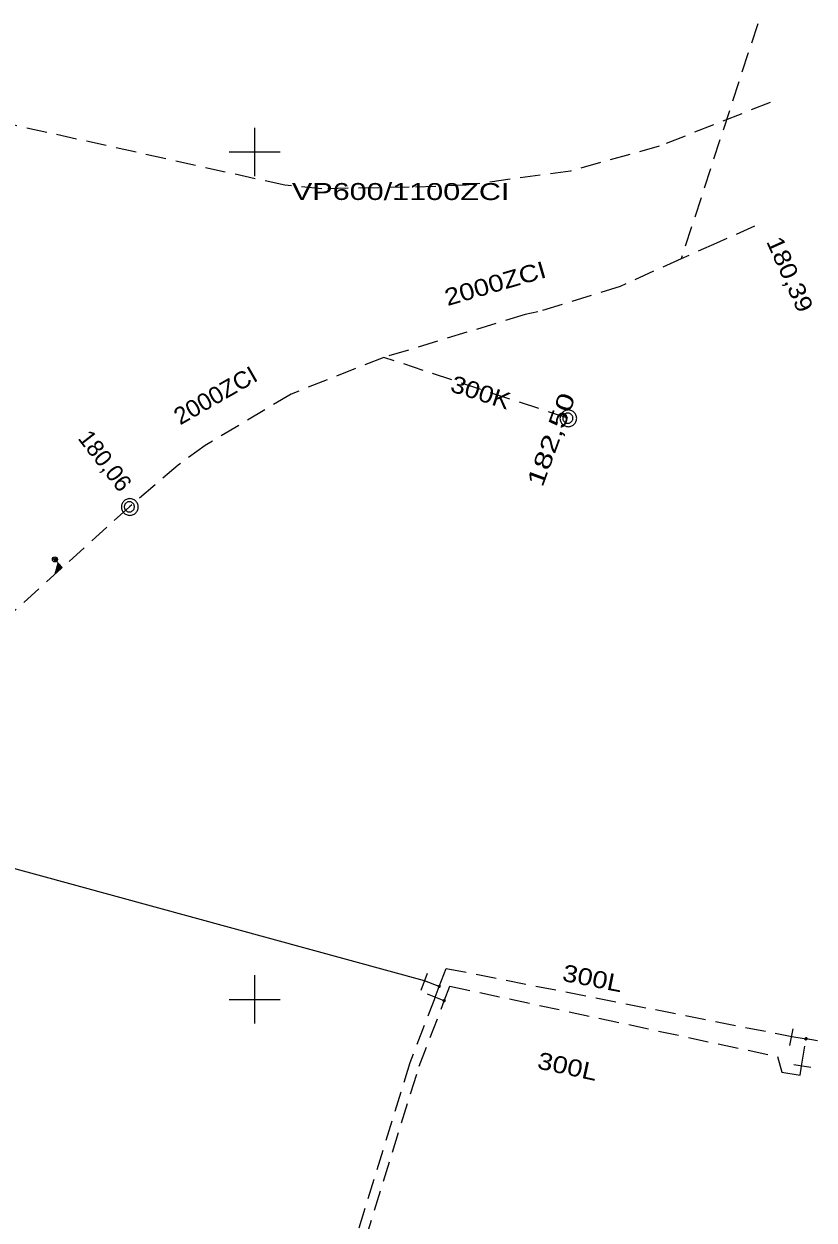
# Model space of a CAD drawing. Extents: x -740851 to -738888, y -1041382 to -1040235.
# Drawn here: x -740713.6 to -740667, y -1040313 to -1040242.4 of the extents above; entities that cross this region are included whole.
import ezdxf

# ---------------------------------------------------------------- set-up
doc = ezdxf.new("R2010")
doc.units = 0
doc.header["$LTSCALE"] = 0.4
doc.linetypes.add('MEDIUM_DASHED', pattern=[4.5, 3, -1.5])
for name, color, linetype, lineweight in [('1', 7, 'Continuous', 13), ('18', 7, 'Continuous', 13), ('19', 7, 'Continuous', 25), ('20', 7, 'MEDIUM_DASHED', 25), ('38', 7, 'Continuous', 13), ('8', 7, 'Continuous', 13)]:
    doc.layers.add(name, color=color, linetype=linetype, lineweight=lineweight)

msp = doc.modelspace()

# ---------------------------------------------------------------- linework, layer by layer
at = {"layer": '1'}
for p, q in [((-740700, -1040248.571), (-740700, -1040251.429)), ((-740701.48, -1040250), (-740698.48, -1040250)), ((-740700, -1040298.571), (-740700, -1040301.429)), ((-740700, -1040298.571), (-740700, -1040301.429)), ((-740701.48, -1040300), (-740698.48, -1040300)), ((-740701.48, -1040300), (-740698.48, -1040300))]:
    msp.add_line(p, q, dxfattribs=at)
at = {"layer": '18', "linetype": 'MEDIUM_DASHED', "lineweight": 25}
msp.add_line((-740707.38, -1040270.94), (-740728.212, -1040289.801), dxfattribs=at)
for points in [[(-740670.474, -1040254.374), (-740672.714, -1040255.377), (-740674.801, -1040256.302)], [(-740674.801, -1040256.302), (-740678.4, -1040257.932), (-740683.276, -1040259.441), (-740684.02, -1040259.6), (-740692.357, -1040262.128)], [(-740692.357, -1040262.128), (-740697.833, -1040264.29), (-740702.913, -1040267.332), (-740704.49, -1040268.48), (-740707.38, -1040270.94)]]:
    msp.add_lwpolyline(points, dxfattribs=at)
at = {"layer": '18'}
for points in [[(-740680.97, -1040265.72), (-740680.98, -1040265.67), (-740680.98, -1040265.62), (-740681, -1040265.57), (-740681.02, -1040265.52), (-740681.04, -1040265.47), (-740681.07, -1040265.43), (-740681.1, -1040265.39), (-740681.14, -1040265.35), (-740681.18, -1040265.32), (-740681.22, -1040265.29), (-740681.27, -1040265.27), (-740681.32, -1040265.25), (-740681.37, -1040265.23), (-740681.42, -1040265.23), (-740681.47, -1040265.22), (-740681.52, -1040265.23), (-740681.57, -1040265.23), (-740681.62, -1040265.25), (-740681.67, -1040265.27), (-740681.72, -1040265.29), (-740681.76, -1040265.32), (-740681.8, -1040265.35), (-740681.84, -1040265.39), (-740681.87, -1040265.43), (-740681.9, -1040265.47), (-740681.92, -1040265.52), (-740681.94, -1040265.57), (-740681.96, -1040265.62), (-740681.96, -1040265.67), (-740681.97, -1040265.72), (-740681.96, -1040265.77), (-740681.96, -1040265.82), (-740681.94, -1040265.87), (-740681.92, -1040265.92), (-740681.9, -1040265.97), (-740681.87, -1040266.01), (-740681.84, -1040266.05), (-740681.8, -1040266.09), (-740681.76, -1040266.12), (-740681.72, -1040266.15), (-740681.67, -1040266.17), (-740681.62, -1040266.19), (-740681.57, -1040266.21), (-740681.52, -1040266.21), (-740681.47, -1040266.22), (-740681.42, -1040266.21), (-740681.37, -1040266.21), (-740681.32, -1040266.19), (-740681.27, -1040266.17), (-740681.22, -1040266.15), (-740681.18, -1040266.12), (-740681.14, -1040266.09), (-740681.1, -1040266.05), (-740681.07, -1040266.01), (-740681.04, -1040265.97), (-740681.02, -1040265.92), (-740681, -1040265.87), (-740680.98, -1040265.82), (-740680.98, -1040265.77)], [(-740681.2, -1040265.71), (-740681.2, -1040265.68), (-740681.206, -1040265.65), (-740681.212, -1040265.62), (-740681.224, -1040265.59), (-740681.242, -1040265.56), (-740681.26, -1040265.536), (-740681.278, -1040265.512), (-740681.302, -1040265.488), (-740681.326, -1040265.47), (-740681.35, -1040265.452), (-740681.38, -1040265.434), (-740681.41, -1040265.422), (-740681.44, -1040265.416), (-740681.47, -1040265.41), (-740681.5, -1040265.41), (-740681.53, -1040265.41), (-740681.56, -1040265.416), (-740681.59, -1040265.422), (-740681.62, -1040265.434), (-740681.65, -1040265.452), (-740681.674, -1040265.47), (-740681.698, -1040265.488), (-740681.722, -1040265.512), (-740681.74, -1040265.536), (-740681.758, -1040265.56), (-740681.776, -1040265.59), (-740681.788, -1040265.62), (-740681.794, -1040265.65), (-740681.8, -1040265.68), (-740681.8, -1040265.71), (-740681.8, -1040265.74), (-740681.794, -1040265.77), (-740681.788, -1040265.8), (-740681.776, -1040265.83), (-740681.758, -1040265.86), (-740681.74, -1040265.884), (-740681.722, -1040265.908), (-740681.698, -1040265.932), (-740681.674, -1040265.95), (-740681.65, -1040265.968), (-740681.62, -1040265.986), (-740681.59, -1040265.998), (-740681.56, -1040266.004), (-740681.53, -1040266.01), (-740681.5, -1040266.01), (-740681.47, -1040266.01), (-740681.44, -1040266.004), (-740681.41, -1040265.998), (-740681.38, -1040265.986), (-740681.35, -1040265.968), (-740681.326, -1040265.95), (-740681.302, -1040265.932), (-740681.278, -1040265.908), (-740681.26, -1040265.884), (-740681.242, -1040265.86), (-740681.224, -1040265.83), (-740681.212, -1040265.8), (-740681.206, -1040265.77), (-740681.2, -1040265.74)], [(-740706.85, -1040270.95), (-740706.86, -1040270.9), (-740706.86, -1040270.85), (-740706.88, -1040270.8), (-740706.9, -1040270.75), (-740706.92, -1040270.7), (-740706.95, -1040270.66), (-740706.98, -1040270.62), (-740707.02, -1040270.58), (-740707.06, -1040270.55), (-740707.1, -1040270.52), (-740707.15, -1040270.5), (-740707.2, -1040270.48), (-740707.25, -1040270.46), (-740707.3, -1040270.46), (-740707.35, -1040270.45), (-740707.4, -1040270.46), (-740707.45, -1040270.46), (-740707.5, -1040270.48), (-740707.55, -1040270.5), (-740707.6, -1040270.52), (-740707.64, -1040270.55), (-740707.68, -1040270.58), (-740707.72, -1040270.62), (-740707.75, -1040270.66), (-740707.78, -1040270.7), (-740707.8, -1040270.75), (-740707.82, -1040270.8), (-740707.84, -1040270.85), (-740707.84, -1040270.9), (-740707.85, -1040270.95), (-740707.84, -1040271), (-740707.84, -1040271.05), (-740707.82, -1040271.1), (-740707.8, -1040271.15), (-740707.78, -1040271.2), (-740707.75, -1040271.24), (-740707.72, -1040271.28), (-740707.68, -1040271.32), (-740707.64, -1040271.35), (-740707.6, -1040271.38), (-740707.55, -1040271.4), (-740707.5, -1040271.42), (-740707.45, -1040271.44), (-740707.4, -1040271.44), (-740707.35, -1040271.45), (-740707.3, -1040271.44), (-740707.25, -1040271.44), (-740707.2, -1040271.42), (-740707.15, -1040271.4), (-740707.1, -1040271.38), (-740707.06, -1040271.35), (-740707.02, -1040271.32), (-740706.98, -1040271.28), (-740706.95, -1040271.24), (-740706.92, -1040271.2), (-740706.9, -1040271.15), (-740706.88, -1040271.1), (-740706.86, -1040271.05), (-740706.86, -1040271)], [(-740707.08, -1040270.94), (-740707.08, -1040270.91), (-740707.086, -1040270.88), (-740707.092, -1040270.85), (-740707.104, -1040270.82), (-740707.122, -1040270.79), (-740707.14, -1040270.766), (-740707.158, -1040270.742), (-740707.182, -1040270.718), (-740707.206, -1040270.7), (-740707.23, -1040270.682), (-740707.26, -1040270.664), (-740707.29, -1040270.652), (-740707.32, -1040270.646), (-740707.35, -1040270.64), (-740707.38, -1040270.64), (-740707.41, -1040270.64), (-740707.44, -1040270.646), (-740707.47, -1040270.652), (-740707.5, -1040270.664), (-740707.53, -1040270.682), (-740707.554, -1040270.7), (-740707.578, -1040270.718), (-740707.602, -1040270.742), (-740707.62, -1040270.766), (-740707.638, -1040270.79), (-740707.656, -1040270.82), (-740707.668, -1040270.85), (-740707.674, -1040270.88), (-740707.68, -1040270.91), (-740707.68, -1040270.94), (-740707.68, -1040270.97), (-740707.674, -1040271), (-740707.668, -1040271.03), (-740707.656, -1040271.06), (-740707.638, -1040271.09), (-740707.62, -1040271.114), (-740707.602, -1040271.138), (-740707.578, -1040271.162), (-740707.554, -1040271.18), (-740707.53, -1040271.198), (-740707.5, -1040271.216), (-740707.47, -1040271.228), (-740707.44, -1040271.234), (-740707.41, -1040271.24), (-740707.38, -1040271.24), (-740707.35, -1040271.24), (-740707.32, -1040271.234), (-740707.29, -1040271.228), (-740707.26, -1040271.216), (-740707.23, -1040271.198), (-740707.206, -1040271.18), (-740707.182, -1040271.162), (-740707.158, -1040271.138), (-740707.14, -1040271.114), (-740707.122, -1040271.09), (-740707.104, -1040271.06), (-740707.092, -1040271.03), (-740707.086, -1040271), (-740707.08, -1040270.97)]]:
    msp.add_lwpolyline(points, close=True, dxfattribs=at)
for points in [[(-740711.867, -1040273.937), (-740711.338, -1040274.521), (-740711.755, -1040274.898), (-740711.577, -1040274.257)], [(-740711.554, -1040274.344), (-740711.4, -1040274.514), (-740711.667, -1040274.755), (-740711.551, -1040274.341)], [(-740711.529, -1040274.433), (-740711.452, -1040274.518), (-740711.589, -1040274.642), (-740711.527, -1040274.43)]]:
    msp.add_lwpolyline(points, dxfattribs=at)
for centre, radius in [((-740711.77, -1040274.045), 0.148), ((-740711.771, -1040274.044), 0.0734)]:
    msp.add_circle(centre, radius, dxfattribs=at)
at = {"layer": '19', "linetype": 'MEDIUM_DASHED'}
for p, q in [((-740670.29, -1040242.45), (-740674.801, -1040256.302)), ((-740681.5, -1040265.71), (-740692.357, -1040262.128))]:
    msp.add_line(p, q, dxfattribs=at)
at = {"layer": '20'}
msp.add_lwpolyline([(-740669.55, -1040247.09), (-740676.107, -1040249.663), (-740681.34, -1040251.13), (-740687.491, -1040251.968), (-740690.86, -1040252.09), (-740696.016, -1040252.176), (-740698.2, -1040251.97), (-740719.8, -1040247.18)], dxfattribs=at)
at = {"layer": '38'}
msp.add_lwpolyline([(-740689.088, -1040299.241), (-740689.95, -1040298.91), (-740719.69, -1040290.79)], dxfattribs=at)
at = {"layer": '8'}
for p, q in [((-740690.157, -1040299.451), (-740689.773, -1040298.451)), ((-740688.79, -1040300.078), (-740689.79, -1040299.693)), ((-740689.137, -1040299.29), (-740689.037, -1040299.19)), ((-740689.137, -1040299.19), (-740689.037, -1040299.29)), ((-740689.137, -1040299.19), (-740689.137, -1040299.21)), ((-740689.137, -1040299.19), (-740689.117, -1040299.19)), ((-740689.137, -1040299.29), (-740689.137, -1040299.27)), ((-740689.137, -1040299.29), (-740689.117, -1040299.29)), ((-740689.037, -1040299.19), (-740689.057, -1040299.19)), ((-740689.037, -1040299.29), (-740689.057, -1040299.29)), ((-740689.037, -1040299.19), (-740689.037, -1040299.21)), ((-740689.037, -1040299.29), (-740689.037, -1040299.27)), ((-740688.854, -1040300.106), (-740688.725, -1040300.048)), ((-740688.854, -1040300.106), (-740688.847, -1040300.087)), ((-740688.854, -1040300.106), (-740688.836, -1040300.113)), ((-740688.819, -1040300.012), (-740688.826, -1040300.031)), ((-740688.761, -1040300.142), (-740688.819, -1040300.012)), ((-740688.819, -1040300.012), (-740688.8, -1040300.019)), ((-740688.761, -1040300.142), (-740688.78, -1040300.134)), ((-740688.761, -1040300.142), (-740688.754, -1040300.123)), ((-740688.725, -1040300.048), (-740688.744, -1040300.041)), ((-740688.725, -1040300.048), (-740688.732, -1040300.067)), ((-740668.386, -1040302.73), (-740668.189, -1040301.73)), ((-740667.484, -1040302.378), (-740667.384, -1040302.278)), ((-740667.484, -1040302.278), (-740667.384, -1040302.378)), ((-740667.484, -1040302.278), (-740667.484, -1040302.298)), ((-740667.484, -1040302.278), (-740667.464, -1040302.278)), ((-740667.484, -1040302.378), (-740667.484, -1040302.358)), ((-740667.484, -1040302.378), (-740667.464, -1040302.378)), ((-740667.384, -1040302.278), (-740667.404, -1040302.278)), ((-740667.384, -1040302.378), (-740667.404, -1040302.378)), ((-740667.384, -1040302.278), (-740667.384, -1040302.298)), ((-740667.384, -1040302.378), (-740667.384, -1040302.358)), ((-740667.16, -1040304.028), (-740668.16, -1040303.865))]:
    msp.add_line(p, q, dxfattribs=at)
at = {"layer": '8', "lineweight": 25}
for p, q in [((-740689.33, -1040299.87), (-740689.088, -1040299.241)), ((-740668.28, -1040302.19), (-740667.435, -1040302.329)), ((-740666.76, -1040302.44), (-740667.435, -1040302.329))]:
    msp.add_line(p, q, dxfattribs=at)
at = {"layer": '8', "linetype": 'MEDIUM_DASHED', "lineweight": 25}
msp.add_line((-740667.7, -1040303.94), (-740667.435, -1040302.329), dxfattribs=at)
for points in [[(-740689.088, -1040299.241), (-740688.677, -1040298.171), (-740668.28, -1040302.19)], [(-740688.789, -1040300.078), (-740688.459, -1040299.219), (-740669.12, -1040303.38), (-740668.87, -1040304.3), (-740667.788, -1040304.478), (-740667.7, -1040303.94)], [(-740689.33, -1040299.87), (-740690.82, -1040303.75), (-740704.64, -1040348.41), (-740712.89, -1040387.62), (-740713.479, -1040390.919)], [(-740712.905, -1040391.044), (-740712.321, -1040387.732), (-740704.078, -1040348.556), (-740690.272, -1040303.94), (-740688.789, -1040300.078)]]:
    msp.add_lwpolyline(points, dxfattribs=at)
at = {"layer": '8'}
for points in [[(-740689.037, -1040299.24), (-740689.037, -1040299.235), (-740689.038, -1040299.23), (-740689.039, -1040299.225), (-740689.041, -1040299.22), (-740689.044, -1040299.215), (-740689.047, -1040299.211), (-740689.05, -1040299.207), (-740689.054, -1040299.203), (-740689.058, -1040299.2), (-740689.062, -1040299.197), (-740689.067, -1040299.194), (-740689.072, -1040299.192), (-740689.077, -1040299.191), (-740689.082, -1040299.19), (-740689.087, -1040299.19), (-740689.092, -1040299.19), (-740689.097, -1040299.191), (-740689.102, -1040299.192), (-740689.107, -1040299.194), (-740689.112, -1040299.197), (-740689.116, -1040299.2), (-740689.12, -1040299.203), (-740689.124, -1040299.207), (-740689.127, -1040299.211), (-740689.13, -1040299.215), (-740689.133, -1040299.22), (-740689.135, -1040299.225), (-740689.136, -1040299.23), (-740689.137, -1040299.235), (-740689.137, -1040299.24), (-740689.137, -1040299.245), (-740689.136, -1040299.25), (-740689.135, -1040299.255), (-740689.133, -1040299.26), (-740689.13, -1040299.265), (-740689.127, -1040299.269), (-740689.124, -1040299.273), (-740689.12, -1040299.277), (-740689.116, -1040299.28), (-740689.112, -1040299.283), (-740689.107, -1040299.286), (-740689.102, -1040299.288), (-740689.097, -1040299.289), (-740689.092, -1040299.29), (-740689.087, -1040299.29), (-740689.082, -1040299.29), (-740689.077, -1040299.289), (-740689.072, -1040299.288), (-740689.067, -1040299.286), (-740689.062, -1040299.283), (-740689.058, -1040299.28), (-740689.054, -1040299.277), (-740689.05, -1040299.273), (-740689.047, -1040299.269), (-740689.044, -1040299.265), (-740689.041, -1040299.26), (-740689.039, -1040299.255), (-740689.038, -1040299.25), (-740689.037, -1040299.245)], [(-740688.772, -1040300.03), (-740688.777, -1040300.028), (-740688.782, -1040300.028), (-740688.787, -1040300.027), (-740688.792, -1040300.027), (-740688.798, -1040300.028), (-740688.803, -1040300.029), (-740688.807, -1040300.031), (-740688.813, -1040300.033), (-740688.817, -1040300.035), (-740688.821, -1040300.038), (-740688.826, -1040300.042), (-740688.829, -1040300.046), (-740688.832, -1040300.05), (-740688.835, -1040300.054), (-740688.837, -1040300.059), (-740688.838, -1040300.064), (-740688.839, -1040300.069), (-740688.84, -1040300.074), (-740688.84, -1040300.079), (-740688.839, -1040300.085), (-740688.838, -1040300.09), (-740688.836, -1040300.094), (-740688.834, -1040300.1), (-740688.831, -1040300.104), (-740688.829, -1040300.108), (-740688.825, -1040300.113), (-740688.821, -1040300.116), (-740688.817, -1040300.119), (-740688.812, -1040300.122), (-740688.808, -1040300.124), (-740688.803, -1040300.125), (-740688.798, -1040300.126), (-740688.793, -1040300.127), (-740688.788, -1040300.127), (-740688.782, -1040300.126), (-740688.777, -1040300.125), (-740688.772, -1040300.123), (-740688.767, -1040300.121), (-740688.763, -1040300.118), (-740688.759, -1040300.116), (-740688.754, -1040300.112), (-740688.75, -1040300.108), (-740688.748, -1040300.104), (-740688.745, -1040300.099), (-740688.743, -1040300.095), (-740688.741, -1040300.09), (-740688.741, -1040300.085), (-740688.74, -1040300.08), (-740688.74, -1040300.075), (-740688.741, -1040300.069), (-740688.742, -1040300.064), (-740688.744, -1040300.059), (-740688.746, -1040300.054), (-740688.748, -1040300.05), (-740688.751, -1040300.046), (-740688.755, -1040300.041), (-740688.759, -1040300.037), (-740688.763, -1040300.035), (-740688.767, -1040300.032)], [(-740667.384, -1040302.328), (-740667.384, -1040302.323), (-740667.385, -1040302.318), (-740667.386, -1040302.313), (-740667.388, -1040302.308), (-740667.391, -1040302.303), (-740667.394, -1040302.299), (-740667.397, -1040302.295), (-740667.401, -1040302.291), (-740667.405, -1040302.288), (-740667.409, -1040302.285), (-740667.414, -1040302.282), (-740667.419, -1040302.28), (-740667.424, -1040302.279), (-740667.429, -1040302.278), (-740667.434, -1040302.278), (-740667.439, -1040302.278), (-740667.444, -1040302.279), (-740667.449, -1040302.28), (-740667.454, -1040302.282), (-740667.459, -1040302.285), (-740667.463, -1040302.288), (-740667.467, -1040302.291), (-740667.471, -1040302.295), (-740667.474, -1040302.299), (-740667.477, -1040302.303), (-740667.48, -1040302.308), (-740667.482, -1040302.313), (-740667.483, -1040302.318), (-740667.484, -1040302.323), (-740667.484, -1040302.328), (-740667.484, -1040302.333), (-740667.483, -1040302.338), (-740667.482, -1040302.343), (-740667.48, -1040302.348), (-740667.477, -1040302.353), (-740667.474, -1040302.357), (-740667.471, -1040302.361), (-740667.467, -1040302.365), (-740667.463, -1040302.368), (-740667.459, -1040302.371), (-740667.454, -1040302.374), (-740667.449, -1040302.376), (-740667.444, -1040302.377), (-740667.439, -1040302.378), (-740667.434, -1040302.378), (-740667.429, -1040302.378), (-740667.424, -1040302.377), (-740667.419, -1040302.376), (-740667.414, -1040302.374), (-740667.409, -1040302.371), (-740667.405, -1040302.368), (-740667.401, -1040302.365), (-740667.397, -1040302.361), (-740667.394, -1040302.357), (-740667.391, -1040302.353), (-740667.388, -1040302.348), (-740667.386, -1040302.343), (-740667.385, -1040302.338), (-740667.384, -1040302.333)]]:
    msp.add_lwpolyline(points, close=True, dxfattribs=at)

# ---------------------------------------------------------------- texts
at = {"layer": '18'}
for s, rotation, width, p in [('VP600/1100ZCI', 359.956, 1.35, (-740697.789, -1040252.834)), ('180,39', 294.122, 1.15, (-740669.803, -1040255.279)), ('2000ZCI', 16.196, 1.2, (-740688.603, -1040259.1)), ('2000ZCI', 29.914, 1.05, (-740704.385, -1040266.142)), ('300K', 342.136, 1.15, (-740688.5, -1040264.114)), ('182,50', 69.881, 1.4, (-740683, -1040269.831))]:
    msp.add_text(s, height=1, rotation=rotation, dxfattribs=dict(at, width=width)).set_placement(p)
msp.add_text('180,06', height=1, rotation=307.724, dxfattribs=at).set_placement((-740710.458, -1040266.908))
at = {"layer": '8', "width": 1.2}
for rotation, p in [(348.852, (-740681.882, -1040298.898)), (347.857, (-740683.359, -1040304.065))]:
    msp.add_text('300L', height=1, rotation=rotation, dxfattribs=at).set_placement(p)

doc.saveas('drawing.dxf')
